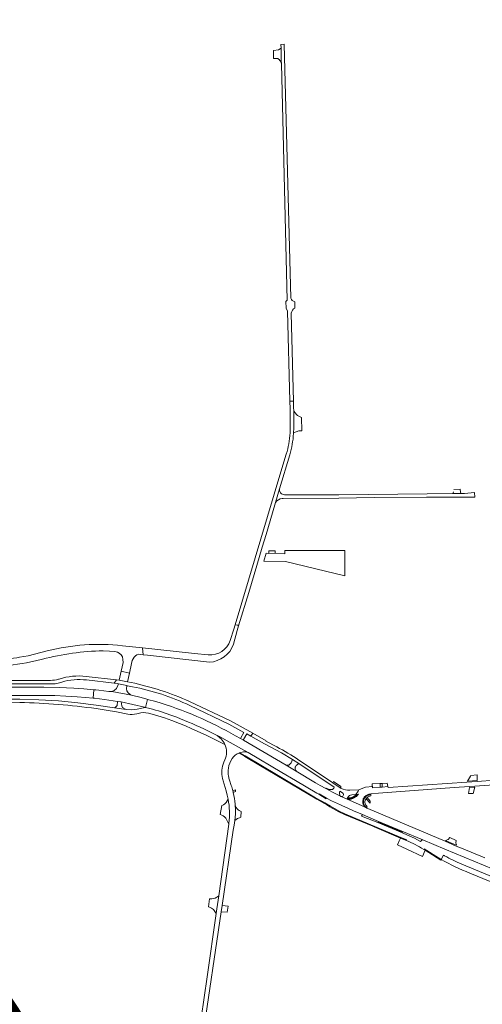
# Model space of a CAD drawing. Header units: metres. Extents: x 166325 to 190320, y 381923 to 404576.
# Tile 685 of 1056: x 174320 to 174659, y 391321 to 392041. Entities that reach past the tile are written whole.
import ezdxf

# ---------------------------------------------------------------- set-up
doc = ezdxf.new("R2010")
doc.units = ezdxf.units.M
for name, color, linetype, lineweight in [('B-WE-VH-VERHARDING_ASFALT-GV', 8, 'Continuous', 18), ('B-WE-VH-VERHARDING_BETON-GV', 8, 'Continuous', 18), ('B-WE-VH-VERHARDING_BETONSTRAATSTEEN-GV', 8, 'Continuous', 18), ('B-WE-VH-VERHARDING_HALFVERHARDING-GV', 8, 'Continuous', 18), ('B-WE-VH-VERHARDING_N-WEG', 8, 'Continuous', 18), ('B-WE-VH-VERHARDING_STRAATBAKSTEEN-GV', 8, 'Continuous', 18)]:
    doc.layers.add(name, color=color, linetype=linetype, lineweight=lineweight)

msp = doc.modelspace()

# ---------------------------------------------------------------- linework, layer by layer
at = {"layer": 'B-WE-VH-VERHARDING_ASFALT-GV', "flags": 128}
for points in [[(174513.972, 392023.28), (174511.482, 392023.031), (174511.553, 392020.188), (174511.78, 392011.023), (174511.834, 392008.865), (174516.133, 391835.779), (174515.193, 391834.971), (174515.273, 391830.001), (174516.362, 391827.911), (174518.013, 391761.9), (174520.663, 391761.976), (174519.061, 391826.063), (174519.09, 391826.246), (174519.439, 391827.478), (174520.027, 391828.615), (174520.779, 391829.4), (174521.745, 391829.897), (174521.562, 391834.726)], [(174518.808, 391837.342), (174513.972, 392023.28)], [(174520.709, 391738.199), (174520.751, 391738.772), (174520.931, 391742.206), (174520.985, 391745.645), (174520.883, 391751.692), (174520.813, 391755.821), (174520.805, 391756.28), (174520.663, 391761.976), (174518.013, 391761.9), (174518.152, 391756.34), (174518.327, 391745.809), (174518.325, 391742.25), (174518.172, 391738.694)], [(174515.429, 391723.155), (174511.467, 391710.342), (174477.913, 391598.379), (174479.976, 391597.949), (174480.484, 391597.624)], [(174480.484, 391597.624), (174487.97, 391621.893), (174493.796, 391641.631), (174497.809, 391655.034), (174500.71, 391664.289), (174503.711, 391674.474), (174507.502, 391687.811), (174510.523, 391697.881), (174517.886, 391722.73)], [(174510.523, 391697.881), (174507.502, 391687.811)], [(174652.995, 391695.096), (174645.702, 391694.483), (174643.12, 391694.442), (174637.294, 391694.35), (174618.367, 391694.051), (174553.777, 391693.461), (174514.13, 391693.324), (174511.877, 391694.223)], [(174512.454, 391690.651), (174513.105, 391690.806), (174553.867, 391691.087), (174579.803, 391691.401), (174618.059, 391691.691), (174653.263, 391691.746), (174652.995, 391695.096)], [(174476.74, 391584.09), (174479.423, 391594.081), (174480.484, 391597.624), (174479.976, 391597.949), (174477.913, 391598.379), (174476.926, 391595.085), (174474.303, 391586.884)], [(174340.553, 391579.256), (174326.626, 391575.741), (174320.285, 391574.628), (174318.277, 391574.276), (174305.335, 391573.051), (174303.277, 391572.849), (174292.517, 391572.248)], [(174381.416, 391579.35), (174386.082, 391578.994), (174389.893, 391578.782), (174392.028, 391578.278), (174393.251, 391577.52), (174394.573, 391576.448), (174395.494, 391574.964), (174395.945, 391573.054), (174395.967, 391570.69), (174394.531, 391564.34), (174400.665, 391563.055), (174402.206, 391569.97), (174402.739, 391572.148), (174403.469, 391573.513), (174404.184, 391574.58), (174405.127, 391575.617), (174406.012, 391576.383), (174407.324, 391576.864), (174410.815, 391576.412), (174410.293, 391581.428), (174395.502, 391583.052)], [(174448.329, 391577.253), (174410.293, 391581.428), (174410.815, 391576.412), (174413.987, 391576.001), (174459.243, 391570.977)], [(174458.357, 391576.348), (174448.329, 391577.253)], [(174331.844, 391571.86), (174337.008, 391573.141)], [(174342.957, 391557.665), (174192.855, 391557.589), (174186.353, 391557.332), (174179.236, 391556.675), (174173.938, 391556.463), (174168.797, 391556.375), (174164.183, 391556.296), (174165.783, 391553.889), (174172.119, 391553.924), (174173.551, 391553.932), (174178.454, 391553.96), (174187.596, 391554.805), (174193.459, 391555.033), (174343.82, 391555.146)], [(174348.638, 391555.752), (174351.134, 391556.463)], [(174349.19, 391558.635), (174348.819, 391558.517)], [(174391.134, 391558.041), (174368.986, 391560.575)], [(174369.305, 391557.959), (174389.604, 391555.647), (174391.134, 391558.041)], [(174393.041, 391557.751), (174391.134, 391558.041), (174389.604, 391555.647), (174392.06, 391555.322), (174392.571, 391555.254), (174398.74, 391553.866), (174399.155, 391553.786), (174402.92, 391553.06)], [(174401.827, 391556.127), (174399.222, 391556.576), (174393.041, 391557.751)], [(174294.969, 391546.569), (174336.451, 391546.652), (174346.184, 391546.535), (174354.191, 391546.239), (174362.453, 391545.745), (174368.508, 391545.259), (174374.024, 391544.726), (174374.68, 391550.862), (174367.282, 391551.531), (174359.939, 391552.044), (174349.192, 391552.521), (174338.159, 391552.677), (174274.167, 391552.627)], [(174194.92, 391541.348), (174320.495, 391541.463)], [(174412.279, 391537.912), (174409.692, 391537.256), (174406.397, 391536.689), (174402.377, 391536.083), (174398.357, 391536.439), (174389.718, 391537.699), (174388.151, 391537.797), (174376.341, 391539.607), (174362.859, 391541.329), (174348.859, 391542.77), (174334.429, 391543.556), (174320.565, 391543.981), (174195.021, 391543.894)], [(174419.978, 391542.211), (174413.994, 391543.799), (174412.529, 391537.848)], [(174444.809, 391539.3), (174473.484, 391525.755), (174484.289, 391519.599), (174482.117, 391515.622), (174481.879, 391515.186), (174483.89, 391514.082), (174484.148, 391514.51), (174486.534, 391518.476), (174489.413, 391516.755), (174490.823, 391518.932), (174474.584, 391528.107), (174444.571, 391542.23)], [(174376.322, 391537.021), (174383.724, 391535.865), (174391.104, 391534.579), (174399.449, 391533.004)], [(174405.986, 391533.276), (174407.004, 391533.557)], [(174415.527, 391537.076), (174412.529, 391537.848), (174412.279, 391537.912)], [(174412.529, 391537.848), (174415.527, 391537.076)], [(174414.587, 391533.614), (174419.057, 391532.451), (174426.211, 391530.196), (174431.66, 391528.38), (174437.386, 391526.184), (174441.633, 391524.383), (174445.842, 391522.496), (174457.352, 391517.244), (174470.466, 391510.835), (174469.878, 391511.889), (174469.221, 391512.902), (174468.499, 391513.87), (174467.714, 391514.787), (174466.871, 391515.651), (174465.972, 391516.456), (174465.021, 391517.201), (174464.759, 391517.389), (174455.11, 391522.263)], [(174455.11, 391522.263), (174464.759, 391517.389), (174465.958, 391516.783), (174482.541, 391507.702), (174487.583, 391504.941), (174512.137, 391490.395), (174522.11, 391484.439), (174537.79, 391475.158), (174539.184, 391474.303), (174539.424, 391474.725), (174544.905, 391471.596), (174548.517, 391469.535), (174554.97, 391466.55), (174556.978, 391465.703), (174557.787, 391465.362), (174564.642, 391462.304), (174571.113, 391459.627), (174582.796, 391454.468), (174599.827, 391447.432), (174615.223, 391441.001), (174631.412, 391434.232), (174709.104, 391402.004)], [(174508.408, 391508.981), (174500.469, 391513.114), (174500.638, 391513.387), (174490.823, 391518.932), (174489.413, 391516.755), (174499.41, 391511.266), (174503.522, 391509.115), (174511.861, 391504.548), (174520.021, 391499.669)], [(174480.878, 391504.511), (174481.141, 391504.621), (174481.41, 391504.725), (174482.257, 391504.994), (174483.124, 391505.187), (174484.005, 391505.3), (174484.893, 391505.334), (174485.78, 391505.288), (174486.66, 391505.162), (174487.525, 391504.958), (174487.583, 391504.941), (174482.541, 391507.702), (174465.958, 391516.783), (174464.759, 391517.389), (174465.021, 391517.201), (174465.972, 391516.456), (174466.871, 391515.651), (174467.714, 391514.787), (174468.499, 391513.87), (174469.221, 391512.902), (174469.878, 391511.889), (174470.466, 391510.835)], [(174660.772, 391427.769), (174643.467, 391434.945), (174639.761, 391436.491), (174631.558, 391439.913), (174574.965, 391463.943), (174574.307, 391464.239), (174573.546, 391464.582), (174572.607, 391465.15), (174559.959, 391470.73), (174556.625, 391472.201), (174555.238, 391472.812), (174555.192, 391472.832), (174555.146, 391472.853), (174554.657, 391473.124), (174549.718, 391475.563), (174544.378, 391478.527), (174540.257, 391480.835), (174536.884, 391482.77), (174522.695, 391491.19), (174515.394, 391495.522), (174484.126, 391513.952), (174483.89, 391514.082), (174481.879, 391515.186), (174478.373, 391517.164)], [(174470.431, 391499.438), (174469.736, 391497.768)], [(174520.021, 391499.669), (174524.568, 391496.764), (174550.345, 391479.528), (174550.117, 391478.776), (174549.674, 391478.249), (174549.182, 391477.877), (174548.142, 391477.755), (174547.428, 391477.803), (174546.888, 391477.94), (174546.348, 391478.076), (174544.581, 391478.83), (174544.378, 391478.527), (174549.718, 391475.563), (174554.657, 391473.124), (174554.47, 391473.842), (174554.316, 391474.616), (174554.423, 391476.007), (174554.641, 391476.653), (174556.579, 391475.355)], [(174554.853, 391479.022), (174549.34, 391482.718), (174526.554, 391498.044), (174524.547, 391499.394)], [(174469.136, 391484.29), (174471.51, 391476.77), (174472.274, 391473.812), (174472.89, 391470.819)], [(174475.161, 391480.677), (174473.813, 391484.602)], [(174668.012, 391484.687), (174655.124, 391483.784), (174647.591, 391483.256), (174589.932, 391479.216), (174589.799, 391479.918), (174585.62, 391479.629), (174584.154, 391479.528), (174578.448, 391479.134), (174578.377, 391479.988), (174573.338, 391479.584), (174568.943, 391477.877), (174568.48, 391477.697), (174567.873, 391476.738), (174566.276, 391474.184), (174567.048, 391474.262), (174568.117, 391474.397), (174567.59, 391473.652), (174566.718, 391472.792), (174565.12, 391471.682), (174564.09, 391471.156), (174562.918, 391470.745), (174562.004, 391470.556), (174561.34, 391470.528), (174560.729, 391470.581), (174559.959, 391470.73), (174572.607, 391465.15), (174572.506, 391465.274), (174572.125, 391465.822), (174571.812, 391466.413), (174571.571, 391467.036), (174571.407, 391467.684), (174571.321, 391468.347), (174571.314, 391469.016), (174571.388, 391469.681), (174571.54, 391470.332), (174571.768, 391470.96), (174572.07, 391471.557), (174572.441, 391472.114), (174572.876, 391472.622), (174573.367, 391473.075), (174573.91, 391473.466), (174574.495, 391473.789), (174574.9, 391474.011), (174575.357, 391474.227), (174575.833, 391474.361), (174576.432, 391474.499), (174577.14, 391474.576), (174582.789, 391475.203), (174638.313, 391479.281), (174649.463, 391480.027), (174653.457, 391480.294), (174684.631, 391482.381)], [(174563.408, 391473.894), (174566.276, 391474.184), (174567.873, 391476.738), (174568.48, 391477.697), (174561.984, 391477.28)], [(174555.238, 391472.812), (174556.625, 391472.201), (174559.959, 391470.73), (174560.14, 391471.313), (174559.994, 391471.346), (174560.369, 391471.993)], [(174435.447, 391193.39), (174438.743, 391192.989), (174439.26, 391197.239), (174447.516, 391250), (174450.95, 391273.45), (174452.044, 391280.925), (174452.987, 391287.364), (174454.471, 391297.498), (174467.786, 391388.437), (174468.454, 391393), (174476.527, 391448.134), (174477.278, 391451.667), (174477.81, 391455.239), (174478.163, 391459.754), (174478.166, 391464.282), (174478.162, 391464.373)], [(174478.162, 391464.373), (174478.166, 391464.282), (174478.163, 391459.754), (174477.81, 391455.239), (174479.696, 391456.497), (174481.13, 391457.184), (174482.136, 391457.548), (174482.405, 391461.751)], [(174478, 391466.987), (174477.991, 391467.092)], [(174482.405, 391461.751), (174481.405, 391462.173), (174480.829, 391462.48), (174480.817, 391462.487), (174480.251, 391462.878), (174479.734, 391463.332), (174479.274, 391463.843), (174478.875, 391464.403), (174478.545, 391465.007), (174478.287, 391465.644), (174478.104, 391466.307), (174478, 391466.987)], [(174473.5, 391453.129), (174473.395, 391452.393), (174465.949, 391400.017), (174464.59, 391390.459), (174464.121, 391387.166), (174457.522, 391340.751), (174444.283, 391250), (174436.981, 391202.4), (174436.004, 391196.512), (174435.633, 391194.279)], [(174630.516, 391429.774), (174628.75, 391426.651)], [(174631.226, 391429.365), (174630.888, 391429.558), (174630.516, 391429.774)], [(174816.63, 391352.016), (174814.903, 391352.736), (174814.37, 391352.955), (174809.886, 391354.797), (174808.918, 391355.195), (174743.122, 391382.604), (174725.143, 391389.603), (174713.771, 391394.191), (174643.726, 391423.257)], [(174649.731, 391416.699), (174714.452, 391390.015), (174721.604, 391387.119), (174742.741, 391378.634), (174808.293, 391351.481)]]:
    msp.add_lwpolyline(points, dxfattribs=at)
for points in [[(174511.553, 392020.188), (174509.603, 392019.051), (174506.078, 392018.64), (174506.145, 392012.764), (174506.39, 392012.762), (174509.133, 392012.681), (174509.698, 392012.289), (174510.213, 392011.835), (174510.672, 392011.324), (174511.069, 392010.763), (174511.397, 392010.16), (174511.654, 392009.523), (174511.834, 392008.865), (174511.78, 392011.023)], [(174392.043, 391542.208), (174391.649, 391539.296), (174390.427, 391538.089), (174389.718, 391537.699), (174398.357, 391536.439), (174395.513, 391537.91), (174394.998, 391539.106), (174394.527, 391541.857)], [(174578.219, 391481.881), (174578.278, 391481.181), (174578.351, 391480.304), (174578.377, 391479.988), (174578.448, 391479.134), (174584.154, 391479.528), (174583.988, 391481.444), (174583.919, 391482.244)], [(174589.301, 391482.541), (174585.434, 391482.328), (174585.62, 391479.629), (174589.799, 391479.918)]]:
    msp.add_lwpolyline(points, close=True, dxfattribs=at)
at = {"layer": 'B-WE-VH-VERHARDING_ASFALT-GV'}
for points in [[(174521.562, 391834.726, -0.3013055), (174518.808, 391837.342)], [(174518.172, 391738.694, -0.0597741), (174515.429, 391723.155)], [(174517.886, 391722.73, 0.0569552), (174520.709, 391738.199)], [(174511.877, 391694.223, -0.247075), (174510.523, 391697.881)], [(174507.502, 391687.811, -0.2584738), (174512.454, 391690.651)], [(174395.502, 391583.052, 0.0893916), (174340.553, 391579.256)], [(174474.303, 391586.884, -0.3503408), (174458.357, 391576.348)], [(174459.243, 391570.977, 0.3053317), (174476.74, 391584.09)], [(174337.008, 391573.141, -0.0601927), (174381.416, 391579.35)], [(174279.462, 391567.385, 0.0640098), (174331.844, 391571.86)], [(174348.819, 391558.517, -0.0685669), (174342.957, 391557.665)], [(174343.82, 391555.146, 0.0863346), (174348.638, 391555.752)], [(174368.986, 391560.575, 0.1061831), (174349.19, 391558.635)], [(174351.134, 391556.463, -0.0980697), (174369.305, 391557.959)], [(174444.571, 391542.23, 0.0543519), (174401.827, 391556.127)], [(174402.92, 391553.06, -0.0619751), (174444.809, 391539.3)], [(174320.495, 391541.463, -0.0165291), (174348.625, 391540.088)], [(174478.373, 391517.164, 0.0550272), (174419.978, 391542.211)], [(174348.625, 391540.088, -0.0153444), (174376.322, 391537.021)], [(174399.449, 391533.004, 0.1144248), (174405.986, 391533.276)], [(174407.004, 391533.557, -0.1317416), (174414.587, 391533.614)], [(174432.368, 391531.776, 0.024703), (174415.527, 391537.076)], [(174455.11, 391522.263, 0.016401), (174432.368, 391531.776)], [(174470.466, 391510.835, -0.2124242), (174470.431, 391499.438)], [(174475.809, 391500.58, -0.1557601), (174480.878, 391504.511)], [(174524.547, 391499.394, 0.0280661), (174508.408, 391508.981)], [(174469.736, 391497.768, 0.1550169), (174468.7, 391485.911)], [(174473.035, 391493.376, -0.1080151), (174475.809, 391500.58)], [(174473.148, 391487.68, -0.0619768), (174473.035, 391493.376)], [(174468.7, 391485.911, 0.0209523), (174469.136, 391484.29)], [(174473.813, 391484.602, -0.0340671), (174473.148, 391487.68)], [(174476.33, 391476.75, 0.0176027), (174475.161, 391480.677)], [(174555.456, 391478.674, -0.013542), (174554.853, 391479.022)], [(174561.984, 391477.28, -0.1430933), (174555.456, 391478.674)], [(174472.89, 391470.819, -0.0721311), (174473.5, 391453.129)], [(174477.991, 391467.092, 0.0367406), (174476.633, 391475.53)], [(174556.579, 391475.355, -0.9010484), (174555.238, 391472.812)], [(174560.369, 391471.993, -0.2753348), (174563.408, 391473.894)], [(174478.162, 391464.373, 0.0107178), (174478, 391466.987)], [(174628.75, 391426.651, 0.0371953), (174649.731, 391416.699)], [(174643.726, 391423.257, -0.0305392), (174631.226, 391429.365)]]:
    msp.add_lwpolyline(points, format="xyb", dxfattribs=at)
at = {"layer": 'B-WE-VH-VERHARDING_BETON-GV', "flags": 128}
msp.add_lwpolyline([(174544.905, 391471.596), (174539.424, 391474.725), (174539.184, 391474.303), (174544.567, 391470.999)], close=True, dxfattribs=at)
for points in [[(174560.369, 391471.993), (174559.994, 391471.346), (174560.14, 391471.313), (174560.656, 391471.195), (174561.387, 391471.159), (174562.016, 391471.194), (174562.619, 391471.277), (174563.213, 391471.409), (174563.794, 391471.589), (174564.358, 391471.816), (174564.903, 391472.087), (174565.423, 391472.403), (174565.915, 391472.759), (174566.332, 391473.115), (174567.007, 391473.787), (174567.048, 391474.262), (174565.989, 391473.573), (174565.562, 391473.208), (174565.107, 391472.879), (174564.627, 391472.588), (174564.124, 391472.337), (174563.603, 391472.128), (174563.066, 391471.962), (174562.518, 391471.84), (174561.961, 391471.763), (174561.4, 391471.732), (174560.728, 391471.801)], [(174573.4, 391470.319), (174573.803, 391471.016), (174574.506, 391471.908), (174574.904, 391472.229), (174575.823, 391472.634), (174577.344, 391473.279), (174577.241, 391473.936), (174577.212, 391474.12), (174576.579, 391473.996), (174576.156, 391473.922), (174575.806, 391473.794), (174575.262, 391473.602), (174574.694, 391473.372), (174574.205, 391473.022), (174573.697, 391472.685), (174573.258, 391472.276), (174572.927, 391471.829), (174572.603, 391471.326), (174572.311, 391470.782), (174572.078, 391470.198), (174571.952, 391469.635), (174571.776, 391468.993), (174571.843, 391468.422), (174571.939, 391467.823), (174572.088, 391467.237), (174572.317, 391466.655), (174572.593, 391466.102), (174572.888, 391465.67), (174573.548, 391465.161), (174574.185, 391464.756), (174574.648, 391465.562)]]:
    msp.add_lwpolyline(points, dxfattribs=at)
at = {"layer": 'B-WE-VH-VERHARDING_BETON-GV'}
for points in [[(174560.728, 391471.801, -0.0231199), (174560.369, 391471.993)], [(174574.648, 391465.562, -0.4239732), (174573.4, 391470.319)]]:
    msp.add_lwpolyline(points, format="xyb", dxfattribs=at)
at = {"layer": 'B-WE-VH-VERHARDING_BETONSTRAATSTEEN-GV', "flags": 128}
for points in [[(174526.78, 391740.369), (174526.586, 391750.125), (174525.125, 391750.764), (174523.645, 391751.497), (174523.053, 391751.973), (174522.514, 391752.509), (174522.035, 391753.099), (174521.62, 391753.735), (174521.275, 391754.412), (174521.002, 391755.121), (174520.813, 391755.821), (174520.883, 391751.692), (174520.985, 391745.645), (174520.931, 391742.206), (174520.751, 391738.772), (174524.497, 391740.324)], [(174500.697, 391650.716), (174498.952, 391644.94), (174514.745, 391644.704), (174558.189, 391634.088), (174558.33, 391652.691), (174514.272, 391652.643), (174514.279, 391650.21), (174507.22, 391650.671), (174502.551, 391650.622)], [(174502.551, 391650.622), (174507.22, 391650.671), (174507.294, 391652.469), (174502.697, 391652.498)], [(174393.041, 391557.751), (174399.222, 391556.576), (174400.665, 391563.055), (174394.531, 391564.34)], [(174392.571, 391555.254), (174392.283, 391553.901), (174391.18, 391551.796), (174389.581, 391550.334), (174387.827, 391549.469), (174402.126, 391546.759), (174401.094, 391547.449), (174399.683, 391548.574), (174398.856, 391549.98), (174398.555, 391551.583), (174398.74, 391553.866)], [(174394.527, 391541.857), (174403.077, 391540.088), (174411.575, 391538.088), (174412.279, 391537.912), (174412.529, 391537.848), (174413.994, 391543.799), (174413.468, 391543.938), (174409.298, 391545.044), (174402.126, 391546.759), (174387.827, 391549.469), (174385.52, 391549.533), (174378.301, 391550.478), (174376.031, 391550.723), (174374.68, 391550.862), (174374.024, 391544.726), (174375.215, 391544.6), (174382.309, 391543.763), (174392.043, 391542.208)], [(174524.568, 391496.764), (174520.021, 391499.669), (174519.564, 391498.525), (174519.064, 391497.457), (174518.585, 391496.741), (174517.868, 391496.124), (174517.212, 391495.74), (174516.739, 391495.623), (174515.394, 391495.522), (174522.695, 391491.19), (174522.911, 391491.554), (174522.132, 391492.016), (174521.818, 391493.044), (174521.796, 391493.417), (174521.873, 391493.867), (174521.961, 391494.218), (174522.082, 391494.537), (174522.378, 391494.943), (174522.741, 391495.371)], [(174583.919, 391482.244), (174583.988, 391481.444), (174584.154, 391479.528), (174585.62, 391479.629), (174585.434, 391482.328)], [(174560.14, 391471.313), (174559.959, 391470.73), (174560.729, 391470.581), (174561.34, 391470.528), (174562.004, 391470.556), (174562.918, 391470.745), (174564.09, 391471.156), (174565.12, 391471.682), (174566.718, 391472.792), (174567.59, 391473.652), (174568.117, 391474.397), (174567.048, 391474.262), (174567.007, 391473.787), (174566.332, 391473.115), (174565.915, 391472.759), (174565.423, 391472.403), (174564.903, 391472.087), (174564.358, 391471.816), (174563.794, 391471.589), (174563.213, 391471.409), (174562.619, 391471.277), (174562.016, 391471.194), (174561.387, 391471.159), (174560.656, 391471.195)], [(174572.607, 391465.15), (174573.546, 391464.582), (174574.307, 391464.239), (174574.466, 391464.592), (174574.185, 391464.756), (174573.548, 391465.161), (174572.888, 391465.67), (174572.593, 391466.102), (174572.317, 391466.655), (174572.088, 391467.237), (174571.939, 391467.823), (174571.843, 391468.422), (174571.776, 391468.993), (174571.952, 391469.635), (174572.078, 391470.198), (174572.311, 391470.782), (174572.603, 391471.326), (174572.927, 391471.829), (174573.258, 391472.276), (174573.697, 391472.685), (174574.205, 391473.022), (174574.694, 391473.372), (174575.262, 391473.602), (174575.806, 391473.794), (174576.156, 391473.922), (174576.579, 391473.996), (174577.212, 391474.12), (174577.14, 391474.576), (174576.432, 391474.499), (174575.833, 391474.361), (174575.357, 391474.227), (174574.9, 391474.011), (174574.495, 391473.789), (174573.91, 391473.466), (174573.367, 391473.075), (174572.876, 391472.622), (174572.441, 391472.114), (174572.07, 391471.557), (174571.768, 391470.96), (174571.54, 391470.332), (174571.388, 391469.681), (174571.314, 391469.016), (174571.321, 391468.347), (174571.407, 391467.684), (174571.571, 391467.036), (174571.812, 391466.413), (174572.125, 391465.822), (174572.506, 391465.274)], [(174570.546, 391458.356), (174582.407, 391453.68), (174582.671, 391454.214), (174582.796, 391454.468), (174571.113, 391459.627)], [(174600.315, 391446.088), (174599.992, 391446.977), (174582.671, 391454.214), (174582.407, 391453.68)], [(174600.315, 391446.088), (174604.042, 391444.508), (174609.128, 391442.204), (174613.607, 391439.907), (174614.222, 391440.557), (174614.516, 391440.729), (174614.751, 391440.82), (174615.223, 391441.001), (174599.827, 391447.432), (174599.992, 391446.977)], [(174472.781, 391392.363), (174468.454, 391393), (174467.786, 391388.437), (174472.22, 391387.998)]]:
    msp.add_lwpolyline(points, close=True, dxfattribs=at)
for points in [[(174637.735, 391695.648), (174637.294, 391694.35), (174643.12, 391694.442), (174642.72, 391697.191)], [(174642.72, 391697.191), (174642.674, 391697.512), (174637.982, 391697.393)], [(174547.638, 391465.584), (174543.666, 391468.004), (174541.511, 391469.217), (174536.895, 391471.861), (174508.174, 391488.897), (174485.363, 391502.427), (174481.41, 391504.725), (174481.141, 391504.621), (174480.878, 391504.511), (174484.466, 391502.376), (174484.852, 391502.146), (174485.106, 391501.995), (174496.593, 391495.161), (174536.52, 391471.407), (174537.81, 391470.681), (174541.247, 391468.747), (174543.394, 391467.539), (174545.054, 391466.527), (174547.367, 391465.118), (174553.947, 391461.484), (174558.061, 391459.561), (174578.648, 391450.899), (174579.634, 391450.467), (174599.031, 391442.323), (174603.376, 391440.495)], [(174549.875, 391483.61), (174549.34, 391482.718), (174554.853, 391479.022)], [(174555.456, 391478.674), (174555.377, 391478.967), (174555.278, 391479.991), (174549.875, 391483.61)], [(174478.176, 391477.553), (174476.33, 391476.75)], [(174476.633, 391475.53), (174478.37, 391476.256), (174478.176, 391477.553)], [(174472.89, 391470.819), (174471.405, 391468.278), (174470.561, 391467.38), (174469.38, 391466.706), (174468.213, 391466.237), (174467.103, 391459.606), (174468.36, 391459.162), (174469.266, 391458.648), (174470.234, 391457.818), (174471.097, 391456.784), (174472.234, 391455.019), (174473.395, 391452.393), (174473.5, 391453.129)], [(174603.58, 391440.98), (174599.24, 391442.82), (174558.28, 391460.054), (174554.192, 391461.964), (174547.638, 391465.584)], [(174603.376, 391440.495), (174599.031, 391442.323), (174598.099, 391440.384), (174596.749, 391437.246), (174603.582, 391434.221), (174615.015, 391428.754), (174616.959, 391433.396), (174615.945, 391434.022)], [(174615.945, 391434.022), (174616.959, 391433.396), (174628.533, 391426.255), (174628.652, 391426.472), (174628.75, 391426.651), (174616.221, 391434.47)]]:
    msp.add_lwpolyline(points, dxfattribs=at)
at = {"layer": 'B-WE-VH-VERHARDING_BETONSTRAATSTEEN-GV'}
for points in [[(174476.33, 391476.75, -0.0057878), (174476.633, 391475.53)], [(174603.376, 391440.495, -0.0385619), (174615.945, 391434.022)]]:
    msp.add_lwpolyline(points, format="xyb", dxfattribs=at)
at = {"layer": 'B-WE-VH-VERHARDING_HALFVERHARDING-GV', "flags": 128}
msp.add_lwpolyline([(174639.728, 391440.595), (174634.976, 391442.628), (174634.618, 391442.123), (174634.199, 391441.669), (174633.724, 391441.272), (174633.202, 391440.94), (174632.642, 391440.677), (174632.053, 391440.49), (174631.77, 391440.428), (174632.95, 391439.931), (174637.429, 391438.063), (174639.973, 391437.002), (174639.829, 391437.37), (174639.651, 391438), (174639.551, 391438.648), (174639.53, 391439.302), (174639.59, 391439.955)], close=True, dxfattribs=at)
for points in [[(174465.949, 391400.017), (174464.494, 391398.979), (174463.383, 391398.411), (174462.265, 391398.152), (174460.921, 391397.848), (174460.141, 391397.758), (174459.358, 391397.819), (174458.615, 391392.025), (174459.212, 391391.863)], [(174464.121, 391387.166), (174464.59, 391390.459), (174465.949, 391400.017)]]:
    msp.add_lwpolyline(points, dxfattribs=at)
at = {"layer": 'B-WE-VH-VERHARDING_HALFVERHARDING-GV'}
msp.add_lwpolyline([(174459.212, 391391.863, -0.1828007), (174464.121, 391387.166)], format="xyb", dxfattribs=at)
at = {"layer": 'B-WE-VH-VERHARDING_N-WEG', "const_width": 15, "flags": 128}
msp.add_lwpolyline([(173793.349, 393349.217), (173720.998, 392852.412), (173705.334, 392753.638), (173677.304, 392555.495), (173670.886, 392453.978), (173677.561, 392356.246), (173695.561, 392257.962), (173726.05, 392162.831), (173768.022, 392072.081), (173821.356, 391987.069), (173881.274, 391907.532), (173944.842, 391830.319), (174008.204, 391753.336), (174068.938, 391673.879), (174127.147, 391592.543), (174183.152, 391509.747), (174238.949, 391426.035), (174293.795, 391343.125), (174349.146, 391259.837), (175162.724, 390010.269)], dxfattribs=at)
at = {"layer": 'B-WE-VH-VERHARDING_STRAATBAKSTEEN-GV', "flags": 128}
for points in [[(174655.069, 391486.615), (174655.053, 391487.444), (174655.033, 391488.459), (174650.31, 391488.139), (174650.268, 391487.51), (174649.53, 391486.337), (174648.021, 391483.939), (174655.111, 391484.428)], [(174652.177, 391474.9), (174653.278, 391479.541), (174649.36, 391479.372), (174648.652, 391474.848)], [(174576.69, 391467.918), (174576.874, 391469.233), (174574.506, 391471.908), (174573.803, 391471.016)]]:
    msp.add_lwpolyline(points, close=True, dxfattribs=at)

doc.saveas('drawing.dxf')
